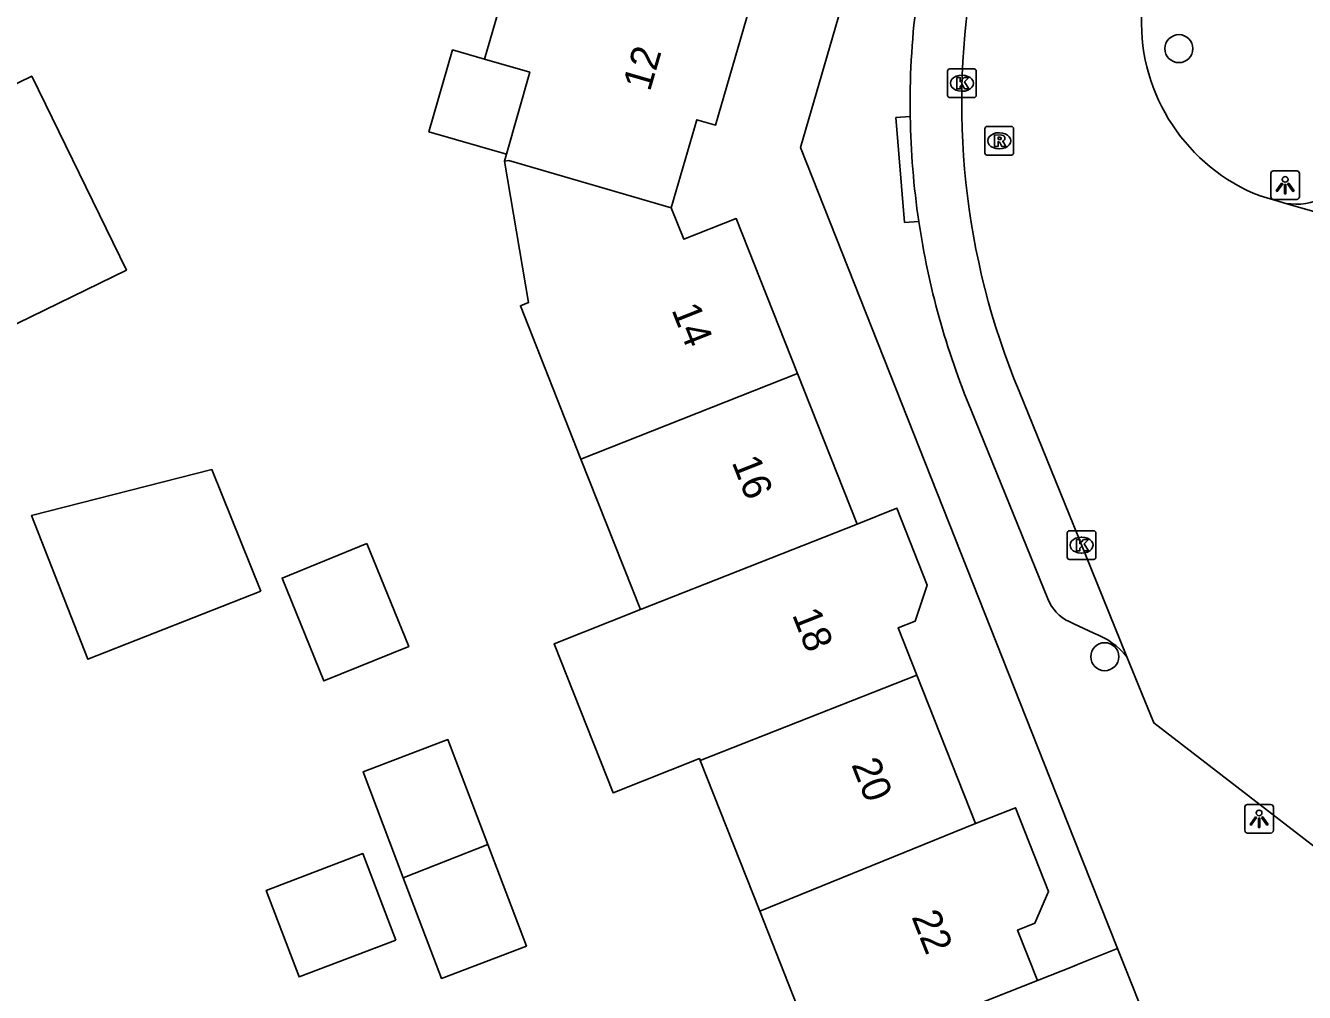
# Model space of a CAD drawing. Extents: x 159718 to 160783, y 383290 to 384030.
# Drawn here: x 159963.41 to 160008.05, y 383414.97 to 383448.74 of the extents above; entities that cross this region are included whole.
import ezdxf

# ---------------------------------------------------------------- set-up
doc = ezdxf.new("R2010")
doc.units = 0
for name, color, linetype in [('IMGEO_Boom', 7, 'Continuous'), ('IMGEO_Kolk', 7, 'Continuous'), ('IMGEO_Lichtpunt', 7, 'Continuous'), ('IMGEO_Pand', 7, 'Continuous'), ('IMGEO_Pand_nummerreeks', 7, 'Continuous'), ('IMGEO_Rijbaan_lokaal_open', 7, 'Continuous'), ('IMGEO_Rioolput', 7, 'Continuous'), ('IMGEO_Voetpad_open', 7, 'Continuous')]:
    doc.layers.add(name, color=color, linetype=linetype)

msp = doc.modelspace()

# ---------------------------------------------------------------- linework, layer by layer
at = {"layer": 'IMGEO_Boom'}
for centre in [(160003.669, 383447.931), (160001.082, 383426.693)]:
    msp.add_circle(centre, 0.489, dxfattribs=at)
at = {"layer": 'IMGEO_Kolk'}
for p, q in [((159995.594, 383446.295), (159995.594, 383447.147)), ((159995.669, 383447.221), (159996.521, 383447.221)), ((159996.595, 383447.147), (159996.595, 383446.295)), ((159996.082, 383447.001), (159996.107, 383447.001)), ((159996.105, 383446.441), (159996.08, 383446.441)), ((159996.521, 383446.221), (159995.669, 383446.221)), ((159999.846, 383431.091), (160000.698, 383431.091)), ((159999.771, 383430.165), (159999.771, 383431.017)), ((160000.259, 383430.871), (160000.284, 383430.871)), ((160000.772, 383431.017), (160000.772, 383430.165)), ((160000.282, 383430.311), (160000.257, 383430.311)), ((160000.698, 383430.091), (159999.846, 383430.091))]:
    msp.add_line(p, q, dxfattribs=at)
for points in [[(159995.594, 383446.295), (159995.594, 383447.147)], [(159995.669, 383447.221), (159996.521, 383447.221)], [(159996.595, 383447.147), (159996.595, 383446.295)], [(159995.915, 383446.921), (159996.038, 383446.921), (159996.038, 383446.77), (159996.168, 383446.921), (159996.332, 383446.921), (159996.186, 383446.77), (159996.339, 383446.521), (159996.187, 383446.521), (159996.102, 383446.685), (159996.038, 383446.618), (159996.038, 383446.521), (159995.915, 383446.521), (159995.915, 383446.921)], [(159996.521, 383446.221), (159995.669, 383446.221)], [(159999.846, 383431.091), (160000.698, 383431.091)], [(159999.771, 383430.165), (159999.771, 383431.017)], [(160000.092, 383430.791), (160000.215, 383430.791), (160000.215, 383430.64), (160000.345, 383430.791), (160000.509, 383430.791), (160000.363, 383430.64), (160000.516, 383430.391), (160000.364, 383430.391), (160000.279, 383430.555), (160000.215, 383430.488), (160000.215, 383430.391), (160000.092, 383430.391), (160000.092, 383430.791)], [(160000.772, 383431.017), (160000.772, 383430.165)], [(160000.698, 383430.091), (159999.846, 383430.091)]]:
    msp.add_lwpolyline(points, dxfattribs=at)
for centre, start, end in [((159995.671, 383447.145), 91.552, 178.448), ((159995.671, 383447.145), 91.552, 178.448), ((159996.519, 383447.145), 1.552, 88.448), ((159996.519, 383447.145), 1.552, 88.448), ((159995.671, 383446.297), 181.552, 268.448), ((159995.671, 383446.297), 181.552, 268.448), ((159996.519, 383446.297), 271.552, 358.448), ((159996.519, 383446.297), 271.552, 358.448), ((159999.848, 383431.015), 91.552, 178.448), ((159999.848, 383431.015), 91.552, 178.448), ((160000.696, 383431.015), 1.552, 88.448), ((160000.696, 383431.015), 1.552, 88.448), ((159999.848, 383430.167), 181.552, 268.448), ((159999.848, 383430.167), 181.552, 268.448), ((160000.696, 383430.167), 271.552, 358.448), ((160000.696, 383430.167), 271.552, 358.448)]:
    msp.add_arc(centre, 0.0765, start, end, dxfattribs=at)
for centre, major_axis, ratio, start_param, end_param in [((159996.081, 383446.721), (-0.387, 0.002), 0.722429, 4.712389, 7.853982), ((159996.106, 383446.721), (-0.39, 0.002), 0.717154, 1.570796, 4.712389), ((160000.258, 383430.591), (-0.387, 0.002), 0.722429, 4.712389, 7.853982), ((160000.283, 383430.591), (-0.39, 0.002), 0.717154, 1.570796, 4.712389)]:
    msp.add_ellipse(centre, major_axis=major_axis, ratio=ratio, start_param=start_param, end_param=end_param, dxfattribs=at)
at = {"layer": 'IMGEO_Lichtpunt'}
for p, q in [((160007.783, 383443.662), (160006.975, 383443.662)), ((160007.783, 383443.662), (160006.975, 383443.662)), ((160006.881, 383443.567), (160006.881, 383442.76)), ((160006.881, 383443.567), (160006.881, 383442.76)), ((160007.877, 383442.76), (160007.877, 383443.567)), ((160007.877, 383442.76), (160007.877, 383443.567)), ((160006.975, 383442.666), (160007.783, 383442.666)), ((160006.975, 383442.666), (160007.783, 383442.666)), ((160005.971, 383421.436), (160005.971, 383420.629)), ((160005.971, 383421.436), (160005.971, 383420.629)), ((160006.873, 383421.531), (160006.065, 383421.531)), ((160006.873, 383421.531), (160006.065, 383421.531)), ((160006.967, 383420.629), (160006.967, 383421.436)), ((160006.967, 383420.629), (160006.967, 383421.436)), ((160006.065, 383420.535), (160006.873, 383420.535)), ((160006.065, 383420.535), (160006.873, 383420.535))]:
    msp.add_line(p, q, dxfattribs=at)
for points in [[(160007.255, 383443.231), (160007.294, 383443.203), (160007.106, 383442.941), (160007.068, 383442.968), (160007.255, 383443.231)], [(160007.357, 383443.183), (160007.404, 383443.183), (160007.404, 383442.861), (160007.357, 383442.861), (160007.357, 383443.183)], [(160007.467, 383443.203), (160007.505, 383443.23), (160007.692, 383442.968), (160007.653, 383442.94), (160007.467, 383443.203)], [(160006.345, 383421.1), (160006.384, 383421.072), (160006.196, 383420.81), (160006.158, 383420.837), (160006.345, 383421.1)], [(160006.447, 383421.052), (160006.494, 383421.052), (160006.494, 383420.73), (160006.447, 383420.73), (160006.447, 383421.052)], [(160006.557, 383421.072), (160006.595, 383421.099), (160006.782, 383420.837), (160006.743, 383420.809), (160006.557, 383421.072)]]:
    msp.add_lwpolyline(points, dxfattribs=at)
for centre in [(160007.38, 383443.365), (160006.47, 383421.234)]:
    msp.add_circle(centre, 0.0994, dxfattribs=at)
for centre, start, end in [((160006.975, 383443.567), 90, 180), ((160006.975, 383443.567), 90, 180), ((160007.783, 383443.567), 0, 90), ((160007.783, 383443.567), 0, 90), ((160006.975, 383442.76), 180, 270), ((160006.975, 383442.76), 180, 270), ((160007.783, 383442.76), 270, 0), ((160007.783, 383442.76), 270, 360), ((160006.065, 383421.436), 90, 180), ((160006.065, 383421.436), 90, 180), ((160006.873, 383421.436), 0, 90), ((160006.873, 383421.436), 0, 90), ((160006.065, 383420.629), 180, 270), ((160006.065, 383420.629), 180, 270), ((160006.873, 383420.629), 270, 0), ((160006.873, 383420.629), 270, 360)]:
    msp.add_arc(centre, 0.0946, start, end, dxfattribs=at)
at = {"layer": 'IMGEO_Pand'}
for points in [[(159979.425, 383447.565), (159980.999, 383452.982)], [(159985.948, 383442.374), (159986.84, 383445.449), (159987.493, 383445.259), (159989.056, 383450.641)], [(159980.197, 383444.24), (159977.484, 383445.028), (159978.315, 383447.887), (159979.425, 383447.565)], [(159980.197, 383444.24), (159981.009, 383447.105), (159979.425, 383447.565)], [(159957.872, 383435.782), (159954.567, 383442.56), (159963.62, 383446.974), (159966.924, 383440.196), (159957.872, 383435.782)], [(159980.13, 383444.005), (159980.197, 383444.24)], [(159980.13, 383444.005), (159980.275, 383444.019), (159985.948, 383442.374)], [(159982.795, 383433.595), (159980.679, 383438.95), (159980.965, 383439.063), (159980.13, 383444.005)], [(159985.948, 383442.374), (159986.385, 383441.27), (159988.216, 383441.993), (159990.355, 383436.581)], [(159982.795, 383433.595), (159990.355, 383436.581)], [(159990.355, 383436.581), (159992.433, 383431.324)], [(159984.873, 383428.338), (159982.795, 383433.595)], [(159971.619, 383428.977), (159965.577, 383426.604), (159963.617, 383431.63), (159969.911, 383433.23), (159971.619, 383428.977)], [(159992.433, 383431.324), (159993.828, 383431.875), (159994.886, 383429.196), (159994.462, 383427.931), (159993.867, 383427.696), (159994.517, 383426.05)], [(159992.433, 383431.324), (159984.873, 383428.338)], [(159975.324, 383430.643), (159976.783, 383427.048), (159973.818, 383425.846), (159972.36, 383429.44), (159975.324, 383430.643)], [(159986.957, 383423.064), (159986.93, 383423.132), (159983.914, 383421.94), (159981.857, 383427.147), (159984.873, 383428.338)], [(159994.517, 383426.05), (159986.957, 383423.064)], [(159994.517, 383426.05), (159996.567, 383420.864)], [(159976.593, 383418.968), (159975.186, 383422.668), (159978.15, 383423.795), (159979.542, 383420.134)], [(159989.034, 383417.809), (159986.957, 383423.064)], [(159996.567, 383420.864), (159997.962, 383421.416), (159999.12, 383418.486), (159998.642, 383417.383), (159998.037, 383417.144), (159998.734, 383415.382)], [(159989.034, 383417.809), (159996.567, 383420.864)], [(159979.542, 383420.134), (159980.892, 383416.585), (159977.928, 383415.458), (159976.593, 383418.968)], [(159979.542, 383420.134), (159976.593, 383418.968)], [(159976.333, 383416.795), (159972.956, 383415.511), (159971.807, 383418.532), (159975.185, 383419.816), (159976.333, 383416.795)], [(159991.174, 383412.394), (159989.034, 383417.809)], [(159998.734, 383415.382), (159991.174, 383412.394)]]:
    msp.add_lwpolyline(points, dxfattribs=at)
at = {"layer": 'IMGEO_Rijbaan_lokaal_open'}
for points in [[(160007.399, 383442.527), (160006.504, 383442.784)], [(160007.399, 383442.527), (160042.34, 383432.486)], [(160001.856, 383426.69), (160000, 383431.262), (159998.089, 383435.97)], [(160009.406, 383419.287), (160002.794, 383424.379), (160001.856, 383426.69)]]:
    msp.add_lwpolyline(points, dxfattribs=at)
for centre, radius, start, end in [((160022.237, 383446.006), 26.15, 169.5283, 202.5684), ((160008.889, 383448.859), 6.526, 178.3023, 248.5616)]:
    msp.add_arc(centre, radius, start, end, dxfattribs=at)
at = {"layer": 'IMGEO_Rioolput'}
for p, q in [((159996.897, 383444.288), (159996.897, 383445.14)), ((159996.972, 383445.214), (159997.824, 383445.214)), ((159997.385, 383444.994), (159997.41, 383444.994)), ((159997.898, 383445.14), (159997.898, 383444.288)), ((159997.824, 383444.214), (159996.972, 383444.214)), ((159997.408, 383444.434), (159997.383, 383444.434))]:
    msp.add_line(p, q, dxfattribs=at)
for points in [[(159996.897, 383444.288), (159996.897, 383445.14)], [(159996.972, 383445.214), (159997.824, 383445.214)], [(159997.486, 383444.912), (159997.234, 383444.914), (159997.234, 383444.514)], [(159997.898, 383445.14), (159997.898, 383444.288)], [(159997.234, 383444.514), (159997.358, 383444.514), (159997.358, 383444.676), (159997.369, 383444.676)], [(159997.412, 383444.833), (159997.358, 383444.833), (159997.358, 383444.752)], [(159997.358, 383444.752), (159997.41, 383444.752)], [(159997.416, 383444.647), (159997.487, 383444.514), (159997.627, 383444.514), (159997.562, 383444.64)], [(159997.824, 383444.214), (159996.972, 383444.214)]]:
    msp.add_lwpolyline(points, dxfattribs=at)
for centre, radius, start, end in [((159996.974, 383445.138), 0.0765, 91.552, 178.448), ((159996.974, 383445.138), 0.0765, 91.552, 178.448), ((159997.822, 383445.138), 0.0765, 1.552, 88.448), ((159997.822, 383445.138), 0.0765, 1.552, 88.448), ((159997.368, 383444.623), 0.0533, 26.0293, 88.6989), ((159997.394, 383444.941), 0.19, 274.7715, 282.9687), ((159997.418, 383444.737), 0.0964, 77.0061, 93.1865), ((159997.432, 383444.794), 0.0378, 276.6634, 79.6772), ((159997.485, 383444.802), 0.109, 350.3612, 89.416), ((159997.483, 383444.802), 0.112, 277.5842, 350.9817), ((159997.467, 383444.587), 0.108, 29.5134, 73.7905), ((159996.974, 383444.29), 0.0765, 181.552, 268.448), ((159996.974, 383444.29), 0.0765, 181.552, 268.448), ((159997.822, 383444.29), 0.0765, 271.552, 358.448), ((159997.822, 383444.29), 0.0765, 271.552, 358.448)]:
    msp.add_arc(centre, radius, start, end, dxfattribs=at)
for centre, major_axis, ratio, start_param, end_param in [((159997.384, 383444.714), (-0.387, 0.002), 0.722429, 4.712389, 7.853982), ((159997.409, 383444.714), (-0.39, 0.002), 0.717154, 1.570796, 4.712389)]:
    msp.add_ellipse(centre, major_axis=major_axis, ratio=ratio, start_param=start_param, end_param=end_param, dxfattribs=at)
at = {"layer": 'IMGEO_Voetpad_open'}
for points in [[(160001.522, 383416.497), (160000, 383420.348), (159990.463, 383444.478), (160000, 383477.308), (160000.013, 383477.354)], [(159994.589, 383441.896), (159994.091, 383441.858), (159993.791, 383445.52), (159994.289, 383445.558)], [(159999.091, 383428.71), (159996.415, 383435.302)], [(160000.697, 383427.511), (160000, 383427.842), (159999.838, 383427.919)], [(159998.734, 383415.382), (160000, 383415.888), (160000.127, 383415.939), (160001.522, 383416.497)], [(160002.766, 383413.38), (160001.522, 383416.497)]]:
    msp.add_lwpolyline(points, dxfattribs=at)
for centre, radius, start, end in [((160022.249, 383446.007), 27.964, 164.7428, 180.9205), ((160022.344, 383446.013), 28.058, 180.9292, 188.4375), ((160007.759, 383444.689), 2.192, 260.5464, 332.8808), ((160022.182, 383445.987), 27.894, 188.4337, 202.5231), ((160000.476, 383429.27), 1.494, 202.0057, 244.7169), ((159999.844, 383425.078), 2.578, 38.6977, 70.6772)]:
    msp.add_arc(centre, radius, start, end, dxfattribs=at)

# ---------------------------------------------------------------- texts
at = {"layer": 'IMGEO_Pand_nummerreeks'}
for s, rotation, p in [('12', 73.8027, (159985.201, 383446.402)), ('14', 291.5664, (159985.947, 383438.81)), ('16', 291.5664, (159988.05, 383433.488)), ('18', 291.5659, (159990.156, 383428.164)), ('20', 291.5664, (159992.226, 383422.925)), ('22', 291.5664, (159994.326, 383417.609))]:
    msp.add_text(s, height=1, rotation=rotation, dxfattribs=at).set_placement(p)

doc.saveas('drawing.dxf')
